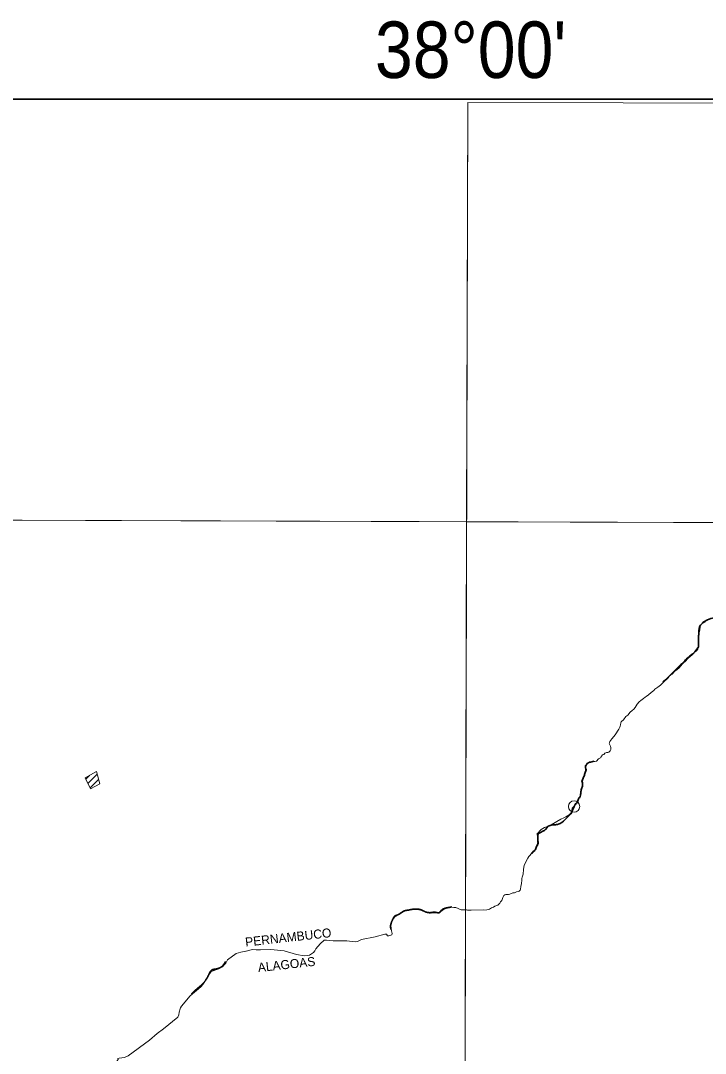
# Model space of a CAD drawing. Extents: x 553962 to 842807, y 8883888 to 9032388.
# Drawn here: x 581699 to 587759, y 8916321 to 8925463 of the extents above; entities that cross this region are included whole.
import ezdxf
from ezdxf.enums import TextEntityAlignment as Align

# ---------------------------------------------------------------- set-up
doc = ezdxf.new("R2010")
doc.units = 0
doc.header["$LTSCALE"] = 200
doc.header["$PDMODE"] = 32
doc.header["$PDSIZE"] = 100
doc.linetypes.add('LONG_DASH_SHORT_DASH', pattern=[9.9, 6, -1.2, 1.5, -1.2])
doc.layers.add('6', color=7, linetype='Continuous', lineweight=13)

msp = doc.modelspace()

# ---------------------------------------------------------------- linework, layer by layer
at = {"layer": '6'}
for p, q in [((582276.5, 8918748), (582308.9, 8918780.4)), ((582294.7, 8918709.6), (582376.4, 8918791.3)), ((582312.9, 8918671.2), (582388.6, 8918746.9))]:
    msp.add_line(p, q, dxfattribs=at)
at = {"layer": '6', "linetype": 'LONG_DASH_SHORT_DASH', "lineweight": 35}
msp.add_line((585799, 8917597.9), (585799.3, 8917597.8), dxfattribs=at)
at = {"layer": '6', "lineweight": 35}
msp.add_lwpolyline([(574695.3, 8924769.6), (626625.7, 8924769.6), (626625.7, 8896026.7), (574695.3, 8896026.7)], close=True, dxfattribs=at)
at = {"layer": '6'}
for points in [[(585656.3, 8924738.8), (585614.8, 8909969.8), (585573.6, 8896026.7)], [(574684.9, 8921064.7), (596639.8, 8920989.8), (607636.3, 8920937.2), (626625.7, 8920820.5)], [(587691.5, 8919899.2), (587695.6, 8919912), (587699.2, 8919964.2), (587697.5, 8919992.4), (587697.6, 8920004.6), (587700.8, 8920020), (587703.5, 8920044.2), (587710.4, 8920069), (587712.5, 8920094.4), (587714.5, 8920104.2), (587717.9, 8920111), (587723, 8920118), (587730.8, 8920125.6), (587748.4, 8920136.4), (587759.7, 8920142.4)], [(586916.9, 8918999.4), (586921.8, 8919011.7), (586923.2, 8919017.8), (586923.8, 8919027.8), (586919.9, 8919040.7), (586909.9, 8919057.1), (586909, 8919064.2), (586909.4, 8919069.7), (586914.4, 8919080.4), (586932.4, 8919104.2), (586949.8, 8919125.1), (586961.5, 8919140.2), (586992.8, 8919190.2), (587002.7, 8919209.4), (587006.2, 8919218.4), (587008.9, 8919230.4), (587010.4, 8919247.4), (587012.9, 8919254.6), (587016, 8919258.6), (587035, 8919274.8), (587055.6, 8919302.4), (587072, 8919316.4), (587094, 8919340.4), (587112.3, 8919355.2), (587126.1, 8919368.8), (587137.1, 8919382), (587155.1, 8919411), (587172.6, 8919433.8), (587187.4, 8919446.2), (587211.4, 8919462), (587226.2, 8919474.8), (587234.8, 8919481.4), (587256, 8919495), (587279.1, 8919516.8), (587302.2, 8919534.6), (587313.3, 8919545), (587338.1, 8919562.4), (587360.9, 8919581.2), (587383.5, 8919602), (587399.3, 8919618), (587418.7, 8919633.8), (587431.5, 8919646.8), (587438.1, 8919658.2), (587442.8, 8919664), (587447.3, 8919667.4), (587454, 8919670.8), (587465.3, 8919679.2), (587481.8, 8919698.6), (587488.5, 8919705), (587509.1, 8919720), (587523.9, 8919732.2), (587542.4, 8919750.6), (587556.5, 8919769.4), (587562.2, 8919775.8), (587583.5, 8919793.8), (587602, 8919814.2), (587611.3, 8919821.8), (587622.8, 8919832.8), (587643.4, 8919849.8), (587655.9, 8919864), (587663.9, 8919871.6), (587678.6, 8919882), (587683.7, 8919887), (587691.5, 8919899.2), (587691.5, 8919899.2)], [(586679.6, 8918760.5), (586680.3, 8918772.5), (586692.5, 8918786.5), (586696.8, 8918798.9), (586696.9, 8918809.3), (586697.7, 8918812.7), (586699.3, 8918815.3), (586704.2, 8918820.1), (586707.7, 8918826.9), (586707.4, 8918834.5), (586702.6, 8918847.7), (586701.8, 8918857.5), (586703.1, 8918864.1), (586709.7, 8918881.3), (586721, 8918893.5), (586725.9, 8918895.7), (586766.1, 8918904.9), (586782.2, 8918905.1), (586794.3, 8918909.1), (586801.8, 8918914.7), (586808.8, 8918923.3), (586813, 8918927.3), (586824.3, 8918933.9), (586830.1, 8918938.5), (586834.8, 8918944.1), (586841.9, 8918955.9), (586845.8, 8918960.3), (586848.8, 8918962.4), (586859.7, 8918966.8), (586863.7, 8918970.4), (586869.3, 8918977.4), (586877.2, 8918981.7), (586883.6, 8918984.1), (586895.7, 8918985.2), (586905.7, 8918987.4), (586911.9, 8918992.7), (586916.9, 8918999.4)], [(586136.8, 8917879.9), (586143.9, 8917898.3), (586146.5, 8917907.1), (586150.7, 8917947.5), (586156.3, 8917986.5), (586166.2, 8918006.3), (586175.4, 8918028.7), (586186.6, 8918050.1), (586197.8, 8918063.5), (586206.1, 8918071.9), (586225, 8918098.7), (586234.8, 8918109.9), (586249.5, 8918120.5), (586256.8, 8918127.7), (586261.3, 8918135.7), (586262.8, 8918149.5), (586276.3, 8918165.5), (586281.8, 8918176.7), (586282.8, 8918182.3), (586282.8, 8918191.1), (586279.2, 8918209.5), (586279.1, 8918219.3), (586275.1, 8918241.3), (586270.8, 8918255.1), (586270.6, 8918261.3), (586271.5, 8918267.7), (586278.2, 8918274.1), (586295.8, 8918294.9), (586307.4, 8918303.7), (586335.1, 8918320.1), (586377.8, 8918336.7), (586395.1, 8918344.9), (586480.1, 8918393.5), (586505.7, 8918406.7), (586524.1, 8918414.9), (586554, 8918433.1), (586568.4, 8918447.3), (586570.6, 8918451.1), (586575.7, 8918463.9), (586578.3, 8918475.3), (586579.7, 8918491.9), (586595.5, 8918507.3), (586602.8, 8918522.3), (586607.5, 8918529.5), (586619.7, 8918540.1), (586627.3, 8918548.9), (586630.1, 8918555.5), (586632.3, 8918569.5), (586634.1, 8918575.1), (586636.7, 8918579.5), (586645.9, 8918589.1), (586648.8, 8918594.9), (586650.6, 8918604.3), (586653.5, 8918631.7), (586658.1, 8918644.7), (586665.3, 8918659.3), (586672.6, 8918692.7), (586672.6, 8918710.3), (586671.1, 8918715.7), (586665.9, 8918726.3), (586666, 8918731.5), (586668, 8918736.7), (586678.5, 8918755.1), (586678.5, 8918755.1), (586679.6, 8918760.5)], [(585824.4, 8917592.5), (585835.6, 8917593.5), (585848.5, 8917598.3), (585866.6, 8917609.5), (585883, 8917614.7), (585896.8, 8917622.9), (585921, 8917633.3), (585928.7, 8917638.5), (585940.3, 8917649.7), (585947.5, 8917662.7), (585957.1, 8917673.5), (585961.2, 8917682.5), (585965.9, 8917699.7), (585968.9, 8917706.9), (585976, 8917717.1), (585984.1, 8917723.9), (585988.6, 8917725.7), (585994.5, 8917727.1), (586017.6, 8917728.5), (586028.1, 8917729.9), (586035.3, 8917731.9), (586054, 8917741.3), (586060.6, 8917742.5), (586070, 8917742.7), (586088.9, 8917750.3), (586104.1, 8917754.3), (586112.5, 8917757.7), (586118, 8917762.1), (586120.7, 8917766.5), (586122.9, 8917773.1), (586126.9, 8917800.7), (586130.7, 8917821.1), (586131.4, 8917832.3), (586133.7, 8917846.3), (586134.3, 8917870.5), (586136.8, 8917879.9)], [(584946, 8917362.1), (584956.7, 8917362.1), (584984.5, 8917371.3), (584987.1, 8917382.3), (584980.7, 8917404.5), (584974.8, 8917448.6), (584983.7, 8917481.7), (584998.1, 8917514.8), (585010.1, 8917531), (585049.8, 8917550.4), (585085.7, 8917573.9), (585106.9, 8917582), (585162.1, 8917591.8), (585206.3, 8917594.7), (585224.1, 8917592.2)], [(585224.1, 8917592.2), (585233.4, 8917590.9), (585273.5, 8917573.1), (585302.3, 8917565), (585331.2, 8917562.9), (585406.5, 8917564.6)], [(585406.5, 8917564.6), (585417.5, 8917578), (585441.3, 8917595.2), (585463.8, 8917604.5), (585514.8, 8917615.6), (585533.1, 8917613.4)], [(585533.1, 8917613.4), (585551.5, 8917611.2), (585597.6, 8917591.8)], [(585597.6, 8917591.8), (585645.8, 8917591.3), (585655.1, 8917588.7), (585668.4, 8917587.5), (585687.5, 8917587.3), (585824.4, 8917592.5)], [(584289.7, 8917215.3), (584302.2, 8917227.5), (584311.2, 8917245.5), (584349.8, 8917291.8), (584386.3, 8917322.1), (584405.1, 8917324.1), (584466.3, 8917316.9), (584511.8, 8917316.6), (584562.5, 8917316.2)], [(584562.5, 8917316.2), (584584.8, 8917316), (584661, 8917309.7), (584679.6, 8917312.2), (584715.2, 8917328.8), (584836.7, 8917352.1), (584920.8, 8917375.9), (584935.7, 8917377.6), (584946, 8917362.1)], [(583605.6, 8917205.9), (583606.2, 8917206.4), (583647.1, 8917217.9), (583691.7, 8917225.1), (583694.7, 8917225.9)], [(583694.7, 8917225.9), (583751.3, 8917239.9), (583784.8, 8917238.2)], [(583784.8, 8917238.2), (583823, 8917236.2), (583913.9, 8917240), (584030.3, 8917229.4), (584139.1, 8917197.5), (584207.1, 8917184.8), (584241.1, 8917186), (584254.7, 8917190.7), (584281.9, 8917207.8), (584289.7, 8917215.3)], [(583497.2, 8917101.5), (583513.7, 8917119.7), (583530.7, 8917150.3), (583605.6, 8917205.9)], [(583374.4, 8917029.3), (583384.1, 8917046.7), (583454.1, 8917069.1), (583484.8, 8917087.9), (583497.2, 8917101.5)], [(583110.2, 8916714.5), (583112.9, 8916723.3), (583122.7, 8916738.7), (583200.6, 8916830.8), (583293.7, 8916911.2), (583311.9, 8916931.1), (583355.3, 8916994.9), (583374.4, 8917029.3)], [(583090.8, 8916642.8), (583100.4, 8916661.6), (583101.2, 8916686.4), (583110.2, 8916714.5)], [(582550.9, 8916251), (582561.6, 8916267.1), (582557.7, 8916274.2), (582569.7, 8916279), (582618.1, 8916284.9), (582650.7, 8916300), (582838.2, 8916439.2), (582906.1, 8916497.3), (582963.8, 8916539.2), (583090.8, 8916642.8)]]:
    msp.add_lwpolyline(points, dxfattribs=at)
for points in [[(585656.3, 8924738.8), (596655.5, 8924715.8), (596639.8, 8920989.8), (585645.8, 8921027.3)], [(585645.8, 8921027.3), (574684.9, 8921064.7), (574653.9, 8910009.3), (585614.8, 8909969.8)], [(582271.3, 8918759), (582316.7, 8918663.1), (582399.6, 8918706.8), (582369.9, 8918815)]]:
    msp.add_lwpolyline(points, close=True, dxfattribs=at)
at = {"layer": '6', "linetype": 'LONG_DASH_SHORT_DASH', "lineweight": 35}
for points in [[(587701.6, 8920064.6), (587703.2, 8920080.8), (587707.8, 8920095.9), (587711, 8920103.7), (587715.3, 8920111.1), (587726.9, 8920123.9), (587733.5, 8920129.9), (587738.1, 8920135.1), (587744.4, 8920140.8), (587750.3, 8920144.2), (587771.1, 8920154.8), (587778.3, 8920159.7), (587792.9, 8920165.5), (587808.5, 8920171.2), (587837.1, 8920177.3), (587851.6, 8920180.9), (587880.5, 8920185.8), (587895.1, 8920188.6), (587902.5, 8920190.3), (587916.5, 8920192.8), (587924.1, 8920195.4), (587926.9, 8920195.9)], [(587384.3, 8919609.4), (587392.8, 8919616.3), (587405.5, 8919627.7), (587412.1, 8919632.4), (587417.9, 8919638.4), (587424.8, 8919644.2), (587430.4, 8919650.8), (587441.5, 8919662), (587541.8, 8919762.6), (587551.1, 8919770.1), (587557.9, 8919776), (587563.2, 8919781.1), (587576.3, 8919795.3), (587583.5, 8919804.2), (587591.3, 8919812.9), (587606.1, 8919826.6), (587612.5, 8919831.4), (587618.5, 8919836.6), (587624.4, 8919840.8), (587631.5, 8919846.6), (587642.7, 8919854.2), (587649.1, 8919858.2), (587655, 8919862.8), (587659.9, 8919868.4), (587664.8, 8919874.6), (587695.6, 8919913.3), (587697.2, 8919915.7), (587699.1, 8919965.1), (587698.6, 8919973.8), (587699.4, 8919981), (587699.3, 8919988.3), (587699.9, 8919996), (587699.5, 8920003.7), (587699.7, 8920011.4), (587699.3, 8920019.1), (587700.3, 8920027), (587701.3, 8920041), (587701.6, 8920049.7), (587701.4, 8920057.6), (587701.6, 8920064.6)], [(586597.6, 8918506.7), (586605.9, 8918523.4), (586611.9, 8918529.9), (586617.3, 8918534), (586622.3, 8918538.9), (586623.4, 8918540.9), (586626.4, 8918548.8), (586631.3, 8918557.1), (586634.3, 8918565.1), (586637.8, 8918573), (586643.9, 8918581.7), (586648.8, 8918589.4), (586652.3, 8918595.6), (586654.7, 8918605.5), (586654.8, 8918613.8), (586656.7, 8918622.1), (586657.8, 8918638.2), (586659.7, 8918646.3), (586661, 8918654.2), (586663.5, 8918662.4), (586666.6, 8918670.9), (586668.9, 8918678.8), (586672.1, 8918687.1), (586672.3, 8918702.8), (586672, 8918712), (586671, 8918719.4), (586667.1, 8918727.6), (586666.9, 8918728.6), (586672.8, 8918742), (586679.1, 8918756), (586680.9, 8918764.7), (586683.4, 8918772.6), (586688.5, 8918781.8), (586690.3, 8918790.4), (586695.8, 8918807.9), (586701.3, 8918821.4), (586701.6, 8918825.4), (586701.4, 8918834.4), (586699.1, 8918851.1), (586698.2, 8918860.5)], [(586698.2, 8918860.5), (586699.5, 8918868.4), (586701.6, 8918872.3), (586709.1, 8918881.7), (586716.2, 8918889), (586725.8, 8918894.1), (586735.2, 8918897.5), (586743.7, 8918899.7), (586775.5, 8918907)], [(586513.5, 8918384.7), (586547.2, 8918421.3), (586562.5, 8918435.2), (586568.8, 8918442), (586573.9, 8918450.3), (586577.2, 8918457.8), (586580, 8918465.9), (586583.2, 8918474), (586594.1, 8918498), (586597.6, 8918506.7)], [(586222.6, 8918087.9), (586223.9, 8918090.1), (586228.4, 8918096.1), (586236.5, 8918103.6), (586243.8, 8918110.9), (586250.2, 8918118.5), (586254.6, 8918126.4), (586260.8, 8918142.7), (586268.8, 8918158.2), (586272.8, 8918166.7), (586277.2, 8918183.1), (586278.1, 8918191.2), (586277.5, 8918199.5), (586276, 8918207.8), (586276, 8918223.7), (586276.6, 8918240), (586275.8, 8918254), (586276.7, 8918256.6), (586280.2, 8918263.9), (586287.4, 8918268.9), (586293.9, 8918272.7), (586327.8, 8918291.2), (586334.7, 8918295.4), (586343.5, 8918302.7), (586357.8, 8918319.5), (586363.1, 8918326.4), (586369.2, 8918332), (586377.3, 8918336.3), (586385.6, 8918339.6), (586393.6, 8918341.5), (586401.5, 8918342.9), (586433.8, 8918344.2), (586442.3, 8918345.8), (586450.6, 8918348.2), (586466.5, 8918353.8), (586474.8, 8918357.3), (586483.3, 8918361.6), (586490.3, 8918366.2), (586504.2, 8918377.5), (586513.5, 8918384.7)]]:
    msp.add_lwpolyline(points, dxfattribs=at)
for points in [[(584975.9, 8917417.5), (584975.5, 8917419.7), (584973.4, 8917450.5), (584981.3, 8917482.8), (584997.8, 8917518.6), (585007.8, 8917534.4), (585031.4, 8917545.1), (585065.1, 8917565.2), (585093, 8917581.7), (585131, 8917589.6), (585175.4, 8917597.4), (585208.4, 8917598.2), (585232.7, 8917594.6), (585252.1, 8917588.1), (585282.1, 8917573.1), (585320.8, 8917565.9)], [(585320.8, 8917565.9), (585379.6, 8917568.1), (585403.9, 8917567.3), (585406.1, 8917568.8), (585417.5, 8917582.4), (585451.2, 8917604.6), (585489.2, 8917612.5), (585512.1, 8917617.4)], [(583212.7, 8916848.6), (583254.2, 8916889.7), (583303.2, 8916930.2), (583370.6, 8917031.5), (583385.8, 8917055.2), (583431.4, 8917068.7), (583482, 8917092.3), (583511.3, 8917134.2)]]:
    msp.add_spline(points, degree=3, dxfattribs=at)
at = {"layer": '6'}
msp.add_point((586597.6, 8918506.7), dxfattribs=at)

# ---------------------------------------------------------------- texts
at = {"layer": '6', "width": 0.9}
msp.add_text("38°00'", height=500, dxfattribs=at).set_placement((585681.9, 8924955.9), align=Align.CENTER)
at = {"layer": '6'}
for s, p in [('PERNAMBUCO', (584071.7, 8917308.3)), ('ALAGOAS', (584056.6, 8917068.5))]:
    msp.add_text(s, height=80, rotation=6.379, dxfattribs=at).set_placement(p, align=Align.CENTER)

doc.saveas('drawing.dxf')
